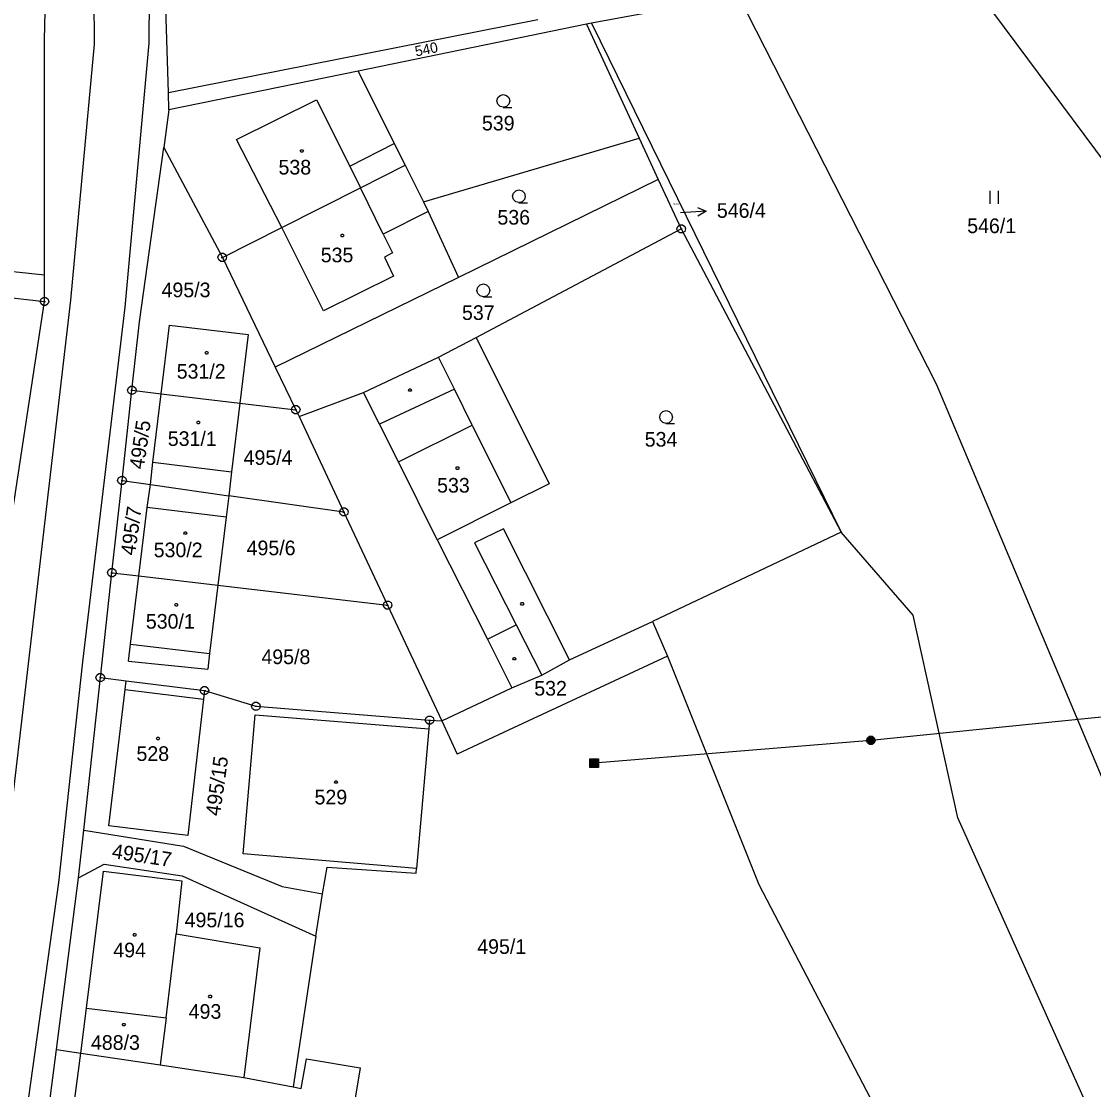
# Model space of a CAD drawing. Extents: x -609861 to -605046, y -1120287 to -1116307.
# Drawn here: x -607380.6 to -607255.9, y -1119876.9 to -1119752.8 of the extents above; entities that cross this region are included whole.
import ezdxf

# ---------------------------------------------------------------- set-up
doc = ezdxf.new("R2010")
doc.units = 0
for name, color, linetype in [('Vrstva 1', 7, 'Continuous'), ('Vrstva 2', 7, 'Continuous'), ('Vrstva 3', 7, 'Continuous'), ('Vrstva 4', 7, 'Continuous'), ('Vrstva 5', 7, 'Continuous'), ('Vrstva 6', 7, 'Continuous'), ('Vrstva 7', 7, 'Continuous'), ('Vrstva 8', 7, 'Continuous')]:
    doc.layers.add(name, color=color, linetype=linetype)

msp = doc.modelspace()

# ---------------------------------------------------------------- linework, layer by layer
at = {"layer": 'Vrstva 1'}
for p, q in [((-607363.48, -1119761.06), (-607364.88, -1119714.47)), ((-607278.14, -1119737.62), (-607252.92, -1119771.52)), ((-607377.89, -1119754.93), (-607377.55, -1119739.06)), ((-607297.23, -1119749.8), (-607274.25, -1119794.88)), ((-607301.15, -1119750.6), (-607314.28, -1119752.99)), ((-607363.48, -1119761.06), (-607320.54, -1119752.55)), ((-607314.28, -1119752.99), (-607314.88, -1119753.11)), ((-607314.28, -1119752.99), (-607285.26, -1119812.14)), ((-607314.88, -1119753.11), (-607341.43, -1119758.55)), ((-607314.88, -1119753.11), (-607308.75, -1119766.35)), ((-607377.88, -1119782.23), (-607377.89, -1119754.93)), ((-607341.43, -1119758.55), (-607363.42, -1119763.06)), ((-607341.43, -1119758.55), (-607337.23, -1119766.95)), ((-607363.42, -1119763.06), (-607363.48, -1119761.06)), ((-607363.42, -1119763.06), (-607364.01, -1119767.42)), ((-607333.84, -1119773.76), (-607308.75, -1119766.35)), ((-607308.75, -1119766.35), (-607306.53, -1119771.14)), ((-607366.84, -1119787.68), (-607364.01, -1119767.42)), ((-607364.01, -1119767.42), (-607357.21, -1119780.2)), ((-607337.23, -1119766.95), (-607335.97, -1119769.49)), ((-607341.16, -1119772.11), (-607335.97, -1119769.49)), ((-607335.97, -1119769.49), (-607333.84, -1119773.76)), ((-607306.53, -1119771.14), (-607329.77, -1119782.52)), ((-607306.53, -1119771.14), (-607303.86, -1119776.9)), ((-607350.31, -1119776.72), (-607341.16, -1119772.11)), ((-607333.84, -1119773.76), (-607333.3, -1119774.86)), ((-607333.3, -1119774.86), (-607329.77, -1119782.52)), ((-607357.21, -1119780.2), (-607350.31, -1119776.72)), ((-607327.72, -1119789.5), (-607303.86, -1119776.9)), ((-607303.86, -1119776.9), (-607285.26, -1119812.14)), ((-607357.21, -1119780.2), (-607351.06, -1119792.94)), ((-607401.23, -1119782.74), (-607377.88, -1119785.33)), ((-607377.88, -1119785.33), (-607377.88, -1119782.23)), ((-607329.77, -1119782.52), (-607351.06, -1119792.94)), ((-607382.05, -1119812.64), (-607377.88, -1119785.33)), ((-607367.72, -1119795.64), (-607366.84, -1119787.68)), ((-607364.32, -1119796.05), (-607363.36, -1119788.09)), ((-607363.36, -1119788.09), (-607354.19, -1119789.16)), ((-607354.19, -1119789.16), (-607355.16, -1119797.13)), ((-607332.1, -1119791.81), (-607327.72, -1119789.5)), ((-607327.72, -1119789.5), (-607319.23, -1119806.52)), ((-607340.82, -1119795.89), (-607332.1, -1119791.81)), ((-607351.06, -1119792.94), (-607348.67, -1119797.9)), ((-607274.25, -1119794.88), (-607233.04, -1119892.82)), ((-607368.87, -1119806.13), (-607367.72, -1119795.64)), ((-607367.72, -1119795.64), (-607364.32, -1119796.05)), ((-607365.28, -1119804), (-607364.32, -1119796.05)), ((-607364.32, -1119796.05), (-607355.16, -1119797.13)), ((-607348.28, -1119798.7), (-607340.82, -1119795.89)), ((-607355.16, -1119797.13), (-607356.13, -1119805.1)), ((-607355.16, -1119797.13), (-607348.67, -1119797.9)), ((-607348.67, -1119797.9), (-607348.28, -1119798.7)), ((-607348.28, -1119798.7), (-607343.08, -1119809.79)), ((-607365.55, -1119806.6), (-607365.28, -1119804)), ((-607356.13, -1119805.1), (-607356.46, -1119807.89)), ((-607370.04, -1119816.84), (-607368.87, -1119806.13)), ((-607368.87, -1119806.13), (-607365.55, -1119806.6)), ((-607365.96, -1119809.25), (-607365.55, -1119806.6)), ((-607365.55, -1119806.6), (-607356.46, -1119807.89)), ((-607319.23, -1119806.52), (-607323.69, -1119808.71)), ((-607356.46, -1119807.89), (-607356.76, -1119810.37)), ((-607343.08, -1119809.79), (-607356.46, -1119807.89)), ((-607323.69, -1119808.71), (-607332.23, -1119813.03)), ((-607366.92, -1119817.2), (-607365.96, -1119809.25)), ((-607343.08, -1119809.79), (-607338, -1119820.62)), ((-607356.76, -1119810.37), (-607357.73, -1119818.29)), ((-607285.26, -1119812.14), (-607307.2, -1119822.5)), ((-607276.91, -1119821.77), (-607285.26, -1119812.14)), ((-607332.23, -1119813.03), (-607326.39, -1119824.58)), ((-607371.39, -1119829.03), (-607370.04, -1119816.84)), ((-607370.04, -1119816.84), (-607366.92, -1119817.2)), ((-607367.88, -1119825.16), (-607366.92, -1119817.2)), ((-607366.92, -1119817.2), (-607357.73, -1119818.29)), ((-607357.73, -1119818.29), (-607358.69, -1119826.21)), ((-607357.73, -1119818.29), (-607338, -1119820.62)), ((-607338, -1119820.62), (-607331.7, -1119834.05)), ((-607316.84, -1119826.95), (-607307.2, -1119822.5)), ((-607307.2, -1119822.5), (-607305.46, -1119826.54)), ((-607271.7, -1119845.33), (-607276.91, -1119821.77)), ((-607326.39, -1119824.58), (-607323.05, -1119822.91)), ((-607323.05, -1119822.91), (-607320.09, -1119828.75)), ((-607368.11, -1119827.12), (-607367.88, -1119825.16)), ((-607358.69, -1119826.21), (-607358.91, -1119828.03)), ((-607305.46, -1119826.54), (-607323.93, -1119835.14)), ((-607305.46, -1119826.54), (-607294.85, -1119853.06)), ((-607368.11, -1119827.12), (-607358.91, -1119828.03)), ((-607320.09, -1119828.75), (-607316.84, -1119826.95)), ((-607373.33, -1119846.74), (-607371.39, -1119829.03)), ((-607371.39, -1119829.03), (-607368.39, -1119829.41)), ((-607323.54, -1119830.21), (-607320.09, -1119828.75)), ((-607368.51, -1119830.4), (-607368.39, -1119829.41)), ((-607368.39, -1119829.41), (-607359.28, -1119830.54)), ((-607331.7, -1119834.05), (-607323.54, -1119830.21)), ((-607370.4, -1119846.27), (-607368.51, -1119830.4)), ((-607359.42, -1119831.53), (-607361.24, -1119847.39)), ((-607359.28, -1119830.54), (-607359.42, -1119831.53)), ((-607354.78, -1119849.51), (-607353.39, -1119833.36)), ((-607353.39, -1119833.36), (-607333.21, -1119834.97)), ((-607333.12, -1119833.97), (-607333.21, -1119834.97)), ((-607333.12, -1119833.97), (-607331.7, -1119834.05)), ((-607333.21, -1119834.97), (-607334.65, -1119851.2)), ((-607331.7, -1119834.05), (-607329.9, -1119837.94)), ((-607323.93, -1119835.14), (-607329.9, -1119837.94)), ((-607361.24, -1119847.39), (-607370.4, -1119846.27)), ((-607244.09, -1119906.78), (-607271.7, -1119845.33)), ((-607373.94, -1119852.28), (-607373.33, -1119846.74)), ((-607334.65, -1119851.2), (-607354.78, -1119849.51)), ((-607376.49, -1119872.23), (-607373.94, -1119852.28)), ((-607372.99, -1119867.42), (-607371.04, -1119851.52)), ((-607371.04, -1119851.52), (-607361.91, -1119852.64)), ((-607361.91, -1119852.64), (-607362.56, -1119858.79)), ((-607294.85, -1119853.06), (-607279.76, -1119881.96)), ((-607346.33, -1119859.08), (-607345.58, -1119854.14)), ((-607363.76, -1119868.55), (-607362.56, -1119858.79)), ((-607362.56, -1119858.79), (-607352.87, -1119860.42)), ((-607346.33, -1119859.08), (-607348.99, -1119876.59)), ((-607352.87, -1119860.42), (-607354.71, -1119875.51)), ((-607373.67, -1119872.67), (-607372.99, -1119867.42)), ((-607372.99, -1119867.42), (-607363.76, -1119868.55)), ((-607363.76, -1119868.55), (-607364.42, -1119874.01)), ((-607379.02, -1119892.08), (-607376.49, -1119872.23)), ((-607376.49, -1119872.23), (-607373.67, -1119872.67)), ((-607376.25, -1119892.55), (-607373.67, -1119872.67)), ((-607373.67, -1119872.67), (-607364.42, -1119874.01)), ((-607348.05, -1119876.77), (-607347.43, -1119873.32)), ((-607347.43, -1119873.32), (-607341.19, -1119874.38)), ((-607364.42, -1119874.01), (-607354.71, -1119875.51)), ((-607341.19, -1119874.38), (-607341.79, -1119877.9)), ((-607354.71, -1119875.51), (-607348.99, -1119876.59)), ((-607348.99, -1119876.59), (-607348.05, -1119876.77))]:
    msp.add_line(p, q, dxfattribs=at)
for points in [[(-607359.28, -1119830.54), (-607353.3, -1119832.36), (-607333.12, -1119833.97)], [(-607373.33, -1119846.74), (-607361.72, -1119848.61), (-607350.24, -1119853.29), (-607345.58, -1119854.14)], [(-607373.94, -1119852.28), (-607370.94, -1119850.72), (-607361.88, -1119852.06), (-607346.33, -1119859.08)], [(-607345.58, -1119854.14), (-607345.03, -1119851.06), (-607334.69, -1119851.75), (-607334.65, -1119851.2)]]:
    msp.add_lwpolyline(points, dxfattribs=at)
at = {"layer": 'Vrstva 3'}
for p, q in [((-607267.99, -1119772.48), (-607267.99, -1119773.98)), ((-607266.99, -1119773.98), (-607266.99, -1119772.48))]:
    msp.add_line(p, q, dxfattribs=at)
for points in [[(-607324.54, -1119762.75), (-607324.92, -1119762.65), (-607325.19, -1119762.38), (-607325.29, -1119762.01), (-607325.19, -1119761.64), (-607324.92, -1119761.37), (-607324.55, -1119761.27), (-607324.18, -1119761.37), (-607323.91, -1119761.64), (-607323.81, -1119762.02), (-607323.91, -1119762.4), (-607324.18, -1119762.67), (-607324.56, -1119762.77), (-607323.56, -1119762.77)], [(-607322.72, -1119773.84), (-607323.1, -1119773.74), (-607323.37, -1119773.47), (-607323.47, -1119773.1), (-607323.37, -1119772.73), (-607323.1, -1119772.46), (-607322.73, -1119772.36), (-607322.36, -1119772.46), (-607322.09, -1119772.73), (-607321.99, -1119773.11), (-607322.09, -1119773.49), (-607322.36, -1119773.76), (-607322.74, -1119773.86), (-607321.74, -1119773.86)], [(-607326.86, -1119784.77), (-607327.24, -1119784.67), (-607327.51, -1119784.4), (-607327.61, -1119784.03), (-607327.51, -1119783.66), (-607327.24, -1119783.39), (-607326.87, -1119783.29), (-607326.5, -1119783.39), (-607326.23, -1119783.66), (-607326.13, -1119784.04), (-607326.23, -1119784.42), (-607326.5, -1119784.69), (-607326.88, -1119784.79), (-607325.88, -1119784.79)], [(-607305.62, -1119799.49), (-607306, -1119799.39), (-607306.27, -1119799.12), (-607306.37, -1119798.75), (-607306.27, -1119798.38), (-607306, -1119798.11), (-607305.63, -1119798.01), (-607305.26, -1119798.11), (-607304.99, -1119798.38), (-607304.89, -1119798.76), (-607304.99, -1119799.14), (-607305.26, -1119799.41), (-607305.64, -1119799.51), (-607304.64, -1119799.51)]]:
    msp.add_lwpolyline(points, dxfattribs=at)
at = {"layer": 'Vrstva 4'}
for p, q in [((-607372.07, -1119755.43), (-607372.19, -1119730.19)), ((-607365.64, -1119729.75), (-607365.75, -1119755.32)), ((-607374.82, -1119785.16), (-607372.07, -1119755.43)), ((-607365.75, -1119755.32), (-607368.55, -1119785.97)), ((-607355.56, -1119766.52), (-607346.26, -1119761.88)), ((-607346.26, -1119761.88), (-607342.4, -1119769.59)), ((-607350.31, -1119776.72), (-607355.56, -1119766.52)), ((-607342.4, -1119769.59), (-607337.23, -1119766.95)), ((-607342.4, -1119769.59), (-607341.16, -1119772.11)), ((-607338.5, -1119777.49), (-607341.16, -1119772.11)), ((-607333.3, -1119774.86), (-607338.5, -1119777.49)), ((-607345.46, -1119786.41), (-607350.31, -1119776.72)), ((-607338.5, -1119777.49), (-607337.43, -1119779.69)), ((-607406.5, -1119779.28), (-607377.88, -1119782.23)), ((-607337.43, -1119779.69), (-607338.35, -1119780.17)), ((-607338.35, -1119780.17), (-607337.31, -1119782.39)), ((-607337.31, -1119782.39), (-607345.46, -1119786.41)), ((-607382.96, -1119855.04), (-607374.82, -1119785.16)), ((-607368.55, -1119785.97), (-607373.47, -1119827.2)), ((-607330.23, -1119795.53), (-607332.1, -1119791.81)), ((-607338.96, -1119799.59), (-607340.82, -1119795.89)), ((-607330.23, -1119795.53), (-607338.96, -1119799.59)), ((-607328.18, -1119799.68), (-607330.23, -1119795.53)), ((-607336.73, -1119803.97), (-607338.96, -1119799.59)), ((-607336.73, -1119803.97), (-607328.18, -1119799.68)), ((-607328.18, -1119799.68), (-607323.69, -1119808.71)), ((-607365.28, -1119804), (-607356.13, -1119805.1)), ((-607332.23, -1119813.03), (-607336.73, -1119803.97)), ((-607356.76, -1119810.37), (-607365.96, -1119809.25)), ((-607324.54, -1119811.73), (-607327.89, -1119813.35)), ((-607316.84, -1119826.95), (-607324.54, -1119811.73)), ((-607327.89, -1119813.35), (-607323.05, -1119822.91)), ((-607367.88, -1119825.16), (-607358.69, -1119826.21)), ((-607326.39, -1119824.58), (-607323.54, -1119830.21)), ((-607373.47, -1119827.2), (-607376.24, -1119852.84)), ((-607368.51, -1119830.4), (-607359.42, -1119831.53)), ((-607376.24, -1119852.84), (-607385.19, -1119916.64))]:
    msp.add_line(p, q, dxfattribs=at)
at = {"layer": 'Vrstva 5'}
for points in [[(-607347.88, -1119767.69), (-607347.79, -1119767.84), (-607347.88, -1119767.99), (-607348.06, -1119767.99), (-607348.15, -1119767.84), (-607348.06, -1119767.69)], [(-607343.16, -1119777.5), (-607343.07, -1119777.65), (-607343.16, -1119777.8), (-607343.34, -1119777.8), (-607343.43, -1119777.65), (-607343.34, -1119777.5)], [(-607358.95, -1119791.15), (-607358.86, -1119791.3), (-607358.95, -1119791.45), (-607359.13, -1119791.45), (-607359.22, -1119791.3), (-607359.13, -1119791.15)], [(-607335.3, -1119795.46), (-607335.21, -1119795.61), (-607335.3, -1119795.76), (-607335.48, -1119795.76), (-607335.57, -1119795.61), (-607335.48, -1119795.46)], [(-607359.9, -1119799.24), (-607359.81, -1119799.39), (-607359.9, -1119799.54), (-607360.08, -1119799.54), (-607360.17, -1119799.39), (-607360.08, -1119799.24)], [(-607329.78, -1119804.55), (-607329.69, -1119804.7), (-607329.78, -1119804.85), (-607329.96, -1119804.85), (-607330.05, -1119804.7), (-607329.96, -1119804.55)], [(-607361.42, -1119812.08), (-607361.33, -1119812.23), (-607361.42, -1119812.38), (-607361.6, -1119812.38), (-607361.69, -1119812.23), (-607361.6, -1119812.08)], [(-607322.27, -1119820.3), (-607322.18, -1119820.45), (-607322.27, -1119820.6), (-607322.45, -1119820.6), (-607322.54, -1119820.45), (-607322.45, -1119820.3)], [(-607362.47, -1119820.43), (-607362.38, -1119820.58), (-607362.47, -1119820.73), (-607362.65, -1119820.73), (-607362.74, -1119820.58), (-607362.65, -1119820.43)], [(-607323.19, -1119826.68), (-607323.1, -1119826.83), (-607323.19, -1119826.98), (-607323.37, -1119826.98), (-607323.46, -1119826.83), (-607323.37, -1119826.68)], [(-607364.61, -1119835.96), (-607364.52, -1119836.11), (-607364.61, -1119836.26), (-607364.79, -1119836.26), (-607364.88, -1119836.11), (-607364.79, -1119835.96)], [(-607343.91, -1119841.01), (-607343.82, -1119841.16), (-607343.91, -1119841.31), (-607344.09, -1119841.31), (-607344.18, -1119841.16), (-607344.09, -1119841.01)], [(-607367.3, -1119858.78), (-607367.21, -1119858.93), (-607367.3, -1119859.08), (-607367.48, -1119859.08), (-607367.57, -1119858.93), (-607367.48, -1119858.78)], [(-607358.54, -1119865.92), (-607358.45, -1119866.07), (-607358.54, -1119866.22), (-607358.72, -1119866.22), (-607358.81, -1119866.07), (-607358.72, -1119865.92)], [(-607368.57, -1119869.21), (-607368.48, -1119869.36), (-607368.57, -1119869.51), (-607368.75, -1119869.51), (-607368.84, -1119869.36), (-607368.75, -1119869.21)]]:
    msp.add_lwpolyline(points, close=True, dxfattribs=at)
at = {"layer": 'Vrstva 6'}
for p, q in [((-607239.26, -1119832.01), (-607281.83, -1119836.33)), ((-607281.83, -1119836.33), (-607313.99, -1119838.96))]:
    msp.add_line(p, q, dxfattribs=at)
for points in [[(-607281.98, -1119835.85), (-607281.67, -1119835.85), (-607281.42, -1119836.03), (-607281.32, -1119836.32), (-607281.42, -1119836.61), (-607281.67, -1119836.79), (-607281.98, -1119836.79), (-607282.23, -1119836.61), (-607282.33, -1119836.32), (-607282.23, -1119836.03), (-607281.98, -1119835.85), (-607281.95, -1119835.89), (-607281.71, -1119835.89), (-607281.55, -1119835.97), (-607282.11, -1119835.97), (-607282.19, -1119836.05), (-607281.47, -1119836.05), (-607281.47, -1119836.13), (-607282.19, -1119836.13), (-607282.23, -1119836.21), (-607281.43, -1119836.21), (-607281.39, -1119836.29), (-607282.27, -1119836.29), (-607282.27, -1119836.37), (-607281.39, -1119836.37), (-607281.42, -1119836.45), (-607282.23, -1119836.45), (-607282.22, -1119836.53), (-607281.41, -1119836.53), (-607281.46, -1119836.61), (-607282.18, -1119836.61), (-607282.1, -1119836.69), (-607281.54, -1119836.69), (-607281.65, -1119836.77), (-607281.99, -1119836.77)], [(-607314.49, -1119838.46), (-607313.49, -1119838.46), (-607313.49, -1119839.46), (-607314.49, -1119839.46), (-607314.49, -1119838.46), (-607314.43, -1119838.52), (-607313.55, -1119838.52), (-607313.55, -1119838.6), (-607314.43, -1119838.6), (-607314.43, -1119838.68), (-607313.55, -1119838.68), (-607313.55, -1119838.76), (-607314.43, -1119838.76), (-607314.43, -1119838.84), (-607313.55, -1119838.84), (-607313.55, -1119838.92), (-607314.43, -1119838.92), (-607314.43, -1119839), (-607313.55, -1119839), (-607313.55, -1119839.08), (-607314.43, -1119839.08), (-607314.43, -1119839.16), (-607313.55, -1119839.16), (-607313.55, -1119839.24), (-607314.43, -1119839.24), (-607314.43, -1119839.32), (-607313.55, -1119839.32), (-607313.55, -1119839.4), (-607314.43, -1119839.4)]]:
    msp.add_lwpolyline(points, dxfattribs=at)
at = {"layer": 'Vrstva 7'}
msp.add_line((-607300.958, -1119774.825), (-607303.95, -1119775.04), dxfattribs=at)
msp.add_lwpolyline([(-607301.991, -1119774.398), (-607300.958, -1119774.825), (-607301.919, -1119775.396)], dxfattribs=at)
at = {"layer": 'Vrstva 8'}
for p, q in [((-607303.98, -1119776.9), (-607303.74, -1119776.9)), ((-607357.33, -1119780.2), (-607357.09, -1119780.2)), ((-607378, -1119785.33), (-607377.76, -1119785.33)), ((-607367.84, -1119795.64), (-607367.6, -1119795.64)), ((-607348.79, -1119797.9), (-607348.55, -1119797.9)), ((-607368.99, -1119806.13), (-607368.75, -1119806.13)), ((-607343.2, -1119809.79), (-607342.96, -1119809.79)), ((-607370.16, -1119816.84), (-607369.92, -1119816.84)), ((-607338.12, -1119820.62), (-607337.88, -1119820.62)), ((-607371.51, -1119829.03), (-607371.27, -1119829.03)), ((-607359.4, -1119830.54), (-607359.16, -1119830.54)), ((-607353.42, -1119832.36), (-607353.18, -1119832.36)), ((-607333.24, -1119833.97), (-607333, -1119833.97))]:
    msp.add_line(p, q, dxfattribs=at)
for points in [[(-607303.71, -1119776.42), (-607303.46, -1119776.6), (-607303.36, -1119776.89), (-607303.46, -1119777.18), (-607303.71, -1119777.36), (-607304.02, -1119777.36), (-607304.27, -1119777.18), (-607304.37, -1119776.89), (-607304.27, -1119776.6), (-607304.02, -1119776.42)], [(-607357.06, -1119779.72), (-607356.81, -1119779.9), (-607356.71, -1119780.19), (-607356.81, -1119780.48), (-607357.06, -1119780.66), (-607357.37, -1119780.66), (-607357.62, -1119780.48), (-607357.72, -1119780.19), (-607357.62, -1119779.9), (-607357.37, -1119779.72)], [(-607377.73, -1119784.85), (-607377.48, -1119785.03), (-607377.38, -1119785.32), (-607377.48, -1119785.61), (-607377.73, -1119785.79), (-607378.04, -1119785.79), (-607378.29, -1119785.61), (-607378.39, -1119785.32), (-607378.29, -1119785.03), (-607378.04, -1119784.85)], [(-607367.57, -1119795.16), (-607367.32, -1119795.34), (-607367.22, -1119795.63), (-607367.32, -1119795.92), (-607367.57, -1119796.1), (-607367.88, -1119796.1), (-607368.13, -1119795.92), (-607368.23, -1119795.63), (-607368.13, -1119795.34), (-607367.88, -1119795.16)], [(-607348.52, -1119797.42), (-607348.27, -1119797.6), (-607348.17, -1119797.89), (-607348.27, -1119798.18), (-607348.52, -1119798.36), (-607348.83, -1119798.36), (-607349.08, -1119798.18), (-607349.18, -1119797.89), (-607349.08, -1119797.6), (-607348.83, -1119797.42)], [(-607368.72, -1119805.65), (-607368.47, -1119805.83), (-607368.37, -1119806.12), (-607368.47, -1119806.41), (-607368.72, -1119806.59), (-607369.03, -1119806.59), (-607369.28, -1119806.41), (-607369.38, -1119806.12), (-607369.28, -1119805.83), (-607369.03, -1119805.65)], [(-607342.93, -1119809.31), (-607342.68, -1119809.49), (-607342.58, -1119809.78), (-607342.68, -1119810.07), (-607342.93, -1119810.25), (-607343.24, -1119810.25), (-607343.49, -1119810.07), (-607343.59, -1119809.78), (-607343.49, -1119809.49), (-607343.24, -1119809.31)], [(-607369.89, -1119816.36), (-607369.64, -1119816.54), (-607369.54, -1119816.83), (-607369.64, -1119817.12), (-607369.89, -1119817.3), (-607370.2, -1119817.3), (-607370.45, -1119817.12), (-607370.55, -1119816.83), (-607370.45, -1119816.54), (-607370.2, -1119816.36)], [(-607337.85, -1119820.14), (-607337.6, -1119820.32), (-607337.5, -1119820.61), (-607337.6, -1119820.9), (-607337.85, -1119821.08), (-607338.16, -1119821.08), (-607338.41, -1119820.9), (-607338.51, -1119820.61), (-607338.41, -1119820.32), (-607338.16, -1119820.14)], [(-607371.24, -1119828.55), (-607370.99, -1119828.73), (-607370.89, -1119829.02), (-607370.99, -1119829.31), (-607371.24, -1119829.49), (-607371.55, -1119829.49), (-607371.8, -1119829.31), (-607371.9, -1119829.02), (-607371.8, -1119828.73), (-607371.55, -1119828.55)], [(-607359.13, -1119830.06), (-607358.88, -1119830.24), (-607358.78, -1119830.53), (-607358.88, -1119830.82), (-607359.13, -1119831), (-607359.44, -1119831), (-607359.69, -1119830.82), (-607359.79, -1119830.53), (-607359.69, -1119830.24), (-607359.44, -1119830.06)], [(-607353.15, -1119831.88), (-607352.9, -1119832.06), (-607352.8, -1119832.35), (-607352.9, -1119832.64), (-607353.15, -1119832.82), (-607353.46, -1119832.82), (-607353.71, -1119832.64), (-607353.81, -1119832.35), (-607353.71, -1119832.06), (-607353.46, -1119831.88)], [(-607332.97, -1119833.49), (-607332.72, -1119833.67), (-607332.62, -1119833.96), (-607332.72, -1119834.25), (-607332.97, -1119834.43), (-607333.28, -1119834.43), (-607333.53, -1119834.25), (-607333.63, -1119833.96), (-607333.53, -1119833.67), (-607333.28, -1119833.49)]]:
    msp.add_lwpolyline(points, close=True, dxfattribs=at)

# ---------------------------------------------------------------- texts
at = {"layer": 'Vrstva 2'}
for s, height, rotation, p in [('540', 1.2, 11.68834, (-607334.686, -1119756.866)), ('495/5', 1.7, 81.53189, (-607366.359, -1119804.888)), ('495/7', 1.7, 82.16215, (-607367.359, -1119814.898)), ('495/15', 1.7, 81.87567, (-607357.497, -1119845.179)), ('495/17', 1.7, 351.33772, (-607370.118, -1119849.991))]:
    msp.add_text(s, height=height, rotation=rotation, dxfattribs=at).set_placement(p)
for s, height, p in [('539', 1.7, (-607327.033, -1119765.45)), ('538', 1.7, (-607350.683, -1119770.57)), ('546/4', 0.2, (-607304.812, -1119774.08)), ('536', 1.7, (-607325.233, -1119776.39)), ('546/1', 1.7, (-607270.623, -1119777.38)), ('535', 1.7, (-607345.773, -1119780.77)), ('495/3', 1.7, (-607364.277, -1119784.83)), ('537', 1.7, (-607329.353, -1119787.47)), ('531/2', 1.7, (-607362.513, -1119794.29)), ('531/1', 1.7, (-607363.553, -1119802.11)), ('534', 1.7, (-607308.113, -1119802.19)), ('495/4', 1.7, (-607354.74, -1119804.31)), ('533', 1.7, (-607332.243, -1119807.53)), ('530/2', 1.7, (-607365.193, -1119815.04)), ('495/6', 1.7, (-607354.39, -1119814.81)), ('530/1', 1.7, (-607366.103, -1119823.34)), ('495/8', 1.7, (-607352.67, -1119827.46)), ('532', 1.7, (-607320.953, -1119831.12)), ('528', 1.7, (-607367.193, -1119838.71)), ('529', 1.7, (-607346.493, -1119843.76)), ('495/16', 1.7, (-607361.591, -1119858.04)), ('494', 1.7, (-607369.883, -1119861.53)), ('495/1', 1.7, (-607327.582, -1119861.13)), ('493', 1.7, (-607361.123, -1119868.67)), ('488/3', 1.7, (-607372.484, -1119872.28))]:
    msp.add_text(s, height=height, dxfattribs=at).set_placement(p)
at = {"layer": 'Vrstva 7'}
msp.add_text('546/4', height=1.7, dxfattribs=at).set_placement((-607299.723, -1119775.6))

doc.saveas('drawing.dxf')
